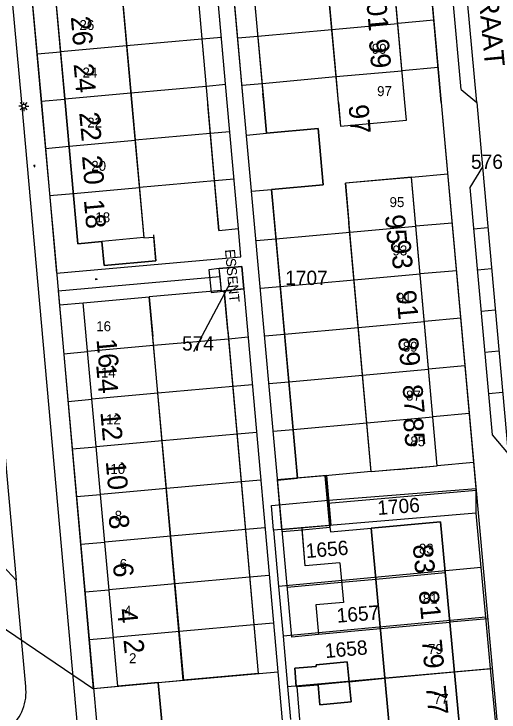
# Model space of a CAD drawing. Extents: x 148816 to 151297, y 399515 to 402500.
# Drawn here: x 150244.9 to 150305.8, y 401423.4 to 401511.1 of the extents above; entities that cross this region are included whole.
import ezdxf

# ---------------------------------------------------------------- set-up
doc = ezdxf.new("R2010")
doc.units = 0
for name, color, linetype in [('B01 Hoofdgebouw  [D] Norm', 7, 'Continuous'), ('B01 Hoofdgebouw  [T] Norm', 7, 'Continuous'), ('B01 hoofgebouw', 7, 'Continuous'), ('B02 Bijgebouw  [D] Norm', 7, 'Continuous'), ('B07 Tussenmuur  [D] Norm', 7, 'Continuous'), ('G01 perceelsgrens', 7, 'Continuous'), ('S02 Open verharding  Norm', 7, 'Continuous'), ('S05 Water  Norm', 7, 'Continuous'), ('T04 Haag heg  [D] Gem', 7, 'Continuous'), ('V00 Kant verharding algemeen  [T] Norm', 7, 'Continuous'), ('V00 Kant verharding algemeen secundair  [D] Gem', 7, 'Continuous'), ('V00 Kant verharding algemeen secundair  [T] Norm', 7, 'Continuous'), ('Z01 perceelnummer', 7, 'Continuous'), ('Z02 huisnummer', 7, 'Continuous'), ('Z02 Huisnummer  [Tekst] Norm', 7, 'Continuous'), ('Z06 straatnaam', 7, 'Continuous'), ('Z19 Overige Tekst  [Tekst] Gem', 7, 'Continuous')]:
    doc.layers.add(name, color=color, linetype=linetype)

msp = doc.modelspace()

# ---------------------------------------------------------------- linework, layer by layer
at = {"layer": 'B01 Hoofdgebouw  [D] Norm'}
msp.add_line((150261.191, 401482.997), (150262.436, 401483.111), dxfattribs=at)
at = {"layer": 'B01 Hoofdgebouw  [T] Norm'}
for p, q in [((150285.64, 401500), (150282.638, 401533.221)), ((150294, 401500), (150290.93, 401533.97)), ((150266.36, 401531.92), (150269.196, 401500)), ((150271.68, 401500), (150268.84, 401532.14)), ((150273.74, 401500), (150270.85, 401532.05)), ((150273.34, 401532.27), (150276.27, 401500)), ((150256.861, 401531.159), (150259.658, 401500)), ((150248.57, 401530.41), (150251.3, 401500)), ((150251.3, 401500), (150252.9, 401482.25)), ((150259.658, 401500), (150261.191, 401482.997)), ((150273.08, 401484.17), (150271.68, 401500)), ((150279.79, 401432.86), (150273.74, 401500)), ((150276.27, 401500), (150276.62, 401496.15)), ((150285.64, 401500), (150285.9, 401497.03)), ((150294.2, 401497.78), (150294, 401500)), ((150270.62, 401483.95), (150269.22, 401499.78)), ((150285.9, 401497.03), (150294.2, 401497.78)), ((150276.62, 401496.15), (150283.1, 401496.73)), ((150283.1, 401496.73), (150283.74, 401489.68)), ((150294.83, 401490.61), (150286.53, 401489.87)), ((150298.07, 401454.37), (150294.83, 401490.61)), ((150283.74, 401489.68), (150277.24, 401489.09)), ((150289.769, 401453.637), (150286.53, 401489.87)), ((150277.24, 401489.09), (150280.51, 401452.803)), ((150270.62, 401483.95), (150273.08, 401484.17)), ((150252.9, 401482.25), (150255.92, 401482.54)), ((150255.92, 401482.54), (150256.21, 401479.54)), ((150262.71, 401480.13), (150262.436, 401483.111)), ((150256.21, 401479.54), (150262.71, 401480.13)), ((150270.68, 401479.14), (150273.53, 401479.4)), ((150270.94, 401476.3), (150270.68, 401479.14)), ((150273.53, 401479.4), (150278.58, 401422.38)), ((150271.31, 401476.34), (150270.94, 401476.3)), ((150271.31, 401476.34), (150275.567, 401428.272)), ((150253.57, 401474.86), (150261.88, 401475.59)), ((150266.22, 401427.41), (150261.88, 401475.59)), ((150257.91, 401426.68), (150253.57, 401474.86)), ((150289.769, 401453.637), (150298.07, 401454.37)), ((150283.987, 401453.114), (150284.583, 401446.667)), ((150289.75, 401446.54), (150298.48, 401447.35)), ((150298.48, 401447.35), (150300.83, 401422.1)), ((150292.08, 401421.33), (150289.75, 401446.54)), ((150285.83, 401442.18), (150286.28, 401437.2)), ((150286.28, 401437.2), (150282.79, 401436.89)), ((150282.79, 401436.89), (150283.13, 401433.16)), ((150283.13, 401433.16), (150279.79, 401432.86)), ((150282.84, 401429.37), (150286.76, 401429.75)), ((150286.76, 401429.75), (150287.25, 401424.71)), ((150280.15, 401428.93), (150282.86, 401429.16)), ((150280.34, 401426.63), (150280.15, 401428.93)), ((150282.86, 401429.16), (150282.84, 401429.37)), ((150263.01, 401427.16), (150257.91, 401426.68)), ((150263.58, 401420.96), (150263.01, 401427.16)), ((150283.1, 401426.86), (150280.34, 401426.63)), ((150283.31, 401424.33), (150283.1, 401426.86)), ((150287.25, 401424.71), (150283.31, 401424.33))]:
    msp.add_line(p, q, dxfattribs=at)
at = {"layer": 'B01 hoofgebouw'}
for points in [[(150285.95, 401533.521), (150282.634, 401533.221), (150285.454, 401502.01)], [(150293.999, 401500), (150290.93, 401533.971), (150285.95, 401533.521)], [(150271.681, 401500), (150268.84, 401532.141), (150266.36, 401531.921), (150266.8, 401526.941)], [(150273.739, 401500), (150270.85, 401532.051), (150273.34, 401532.271), (150273.79, 401527.301)], [(150251.304, 401500), (150248.57, 401530.411), (150253.55, 401530.861)], [(150253.55, 401530.861), (150256.875, 401531.161), (150259.677, 401500)], [(150273.79, 401527.301), (150276.17, 401501.131)], [(150266.8, 401526.941), (150269.196, 401500)], [(150285.454, 401502.01), (150285.636, 401500)], [(150276.272, 401500), (150276.17, 401501.131)], [(150262.41, 401483.4), (150262.71, 401480.13), (150256.21, 401479.54), (150255.92, 401482.54), (150252.9, 401482.25), (150251.304, 401500)], [(150259.677, 401500), (150261.201, 401483.047), (150255.92, 401482.54)], [(150269.196, 401500), (150270.18, 401488.93)], [(150270.18, 401488.93), (150270.62, 401483.95), (150273.08, 401484.17), (150271.681, 401500)], [(150285.83, 401442.18), (150286.28, 401437.2), (150282.79, 401436.89), (150283.13, 401433.16), (150279.79, 401432.86), (150273.739, 401500)], [(150277.69, 401484.11), (150277.24, 401489.09), (150283.74, 401489.68), (150283.1, 401496.73), (150276.62, 401496.15), (150276.272, 401500)], [(150285.636, 401500), (150285.904, 401497.03), (150294.2, 401497.78), (150293.999, 401500)], [(150293.086, 401453.925), (150298.067, 401454.37), (150294.834, 401490.614), (150286.533, 401489.873), (150286.977, 401484.893)], [(150280.51, 401452.803), (150277.69, 401484.11)], [(150293.086, 401453.925), (150289.756, 401453.631), (150286.977, 401484.893)], [(150271.75, 401471.36), (150271.31, 401476.34), (150270.94, 401476.3), (150270.771, 401478.141), (150270.68, 401479.14), (150273.53, 401479.4), (150278.58, 401422.38), (150263.58, 401420.96), (150263.01, 401427.16), (150257.91, 401426.68), (150253.57, 401474.86), (150261.88, 401475.59), (150262.32, 401470.61)], [(150273.777, 401476.607), (150271.31, 401476.34)], [(150271.75, 401471.36), (150275.567, 401428.272), (150266.135, 401427.437)], [(150263.01, 401427.16), (150266.133, 401427.454), (150262.32, 401470.61)], [(150284.138, 401453.135), (150277.952, 401452.589), (150278.502, 401446.363), (150284.698, 401446.909)], [(150284.138, 401453.135), (150284.698, 401446.909)], [(150292.08, 401421.33), (150300.83, 401422.1), (150298.48, 401447.35), (150289.75, 401446.54), (150292.08, 401421.33)], [(150285.83, 401442.18), (150281.488, 401441.794), (150281.074, 401446.59)], [(150286.76, 401429.75), (150282.84, 401429.37), (150282.86, 401429.16), (150280.15, 401428.93), (150280.34, 401426.63), (150280.47, 401426.641), (150283.1, 401426.86), (150283.31, 401424.33), (150287.25, 401424.71), (150286.76, 401429.75)], [(150278.58, 401422.38), (150263.58, 401420.96), (150263.01, 401427.16)]]:
    msp.add_lwpolyline(points, dxfattribs=at)
at = {"layer": 'B02 Bijgebouw  [D] Norm'}
for p, q in [((150274.107, 401495.924), (150276.62, 401496.15)), ((150274.743, 401488.865), (150277.24, 401489.09)), ((150276.966, 401440.6), (150274.495, 401440.381)), ((150277.496, 401434.617), (150275.024, 401434.398)), ((150263.01, 401427.16), (150278.039, 401428.491))]:
    msp.add_line(p, q, dxfattribs=at)
msp.add_lwpolyline([(150285.83, 401442.18), (150281.488, 401441.794), (150281.095, 401446.344), (150284.583, 401446.667), (150283.987, 401453.114), (150280.51, 401452.803)], dxfattribs=at)
at = {"layer": 'B07 Tussenmuur  [D] Norm'}
for p, q in [((150284.807, 401509.193), (150293.099, 401509.942)), ((150284.807, 401509.193), (150293.099, 401509.942)), ((150270.956, 401508.19), (150268.488, 401507.972)), ((150270.956, 401508.19), (150268.488, 401507.972)), ((150273.008, 401508.123), (150275.512, 401508.349)), ((150273.008, 401508.123), (150275.512, 401508.349)), ((150259.03, 401507.132), (150250.739, 401506.383)), ((150259.03, 401507.132), (150250.739, 401506.383)), ((150285.343, 401503.261), (150293.635, 401504.01)), ((150285.343, 401503.261), (150293.635, 401504.01)), ((150271.481, 401502.257), (150269.015, 401502.039)), ((150271.481, 401502.257), (150269.015, 401502.039)), ((150273.542, 401502.191), (150276.051, 401502.417)), ((150273.542, 401502.191), (150276.051, 401502.417)), ((150259.566, 401501.2), (150251.275, 401500.451)), ((150259.566, 401501.2), (150251.275, 401500.451)), ((150272.005, 401496.321), (150269.545, 401496.103)), ((150272.005, 401496.321), (150269.545, 401496.103)), ((150251.811, 401494.519), (150260.102, 401495.268)), ((150251.811, 401494.519), (150260.102, 401495.268)), ((150272.53, 401490.389), (150270.07, 401490.171)), ((150272.53, 401490.389), (150270.07, 401490.171)), ((150252.347, 401488.588), (150260.638, 401489.337)), ((150252.347, 401488.588), (150260.638, 401489.337)), ((150287.079, 401483.721), (150295.379, 401484.463)), ((150287.079, 401483.721), (150295.379, 401484.463)), ((150275.303, 401482.66), (150277.799, 401482.885)), ((150275.303, 401482.66), (150277.799, 401482.885)), ((150287.614, 401477.734), (150295.914, 401478.476)), ((150287.614, 401477.734), (150295.914, 401478.476)), ((150273.782, 401476.559), (150271.31, 401476.34)), ((150273.782, 401476.559), (150271.31, 401476.34)), ((150275.842, 401476.673), (150278.339, 401476.898)), ((150275.842, 401476.673), (150278.339, 401476.898)), ((150288.149, 401471.747), (150296.449, 401472.489)), ((150288.149, 401471.747), (150296.449, 401472.489)), ((150274.317, 401470.518), (150271.845, 401470.299)), ((150274.317, 401470.518), (150271.845, 401470.299)), ((150276.381, 401470.687), (150278.878, 401470.912)), ((150276.381, 401470.687), (150278.878, 401470.912)), ((150262.43, 401469.465), (150254.122, 401468.717)), ((150262.43, 401469.465), (150254.122, 401468.717)), ((150288.684, 401465.76), (150296.984, 401466.502)), ((150288.684, 401465.76), (150296.984, 401466.502)), ((150276.921, 401464.7), (150279.418, 401464.925)), ((150276.921, 401464.7), (150279.418, 401464.925)), ((150274.847, 401464.534), (150272.375, 401464.315)), ((150274.847, 401464.534), (150272.375, 401464.315)), ((150262.969, 401463.482), (150254.661, 401462.734)), ((150262.969, 401463.482), (150254.661, 401462.734)), ((150289.22, 401459.773), (150297.52, 401460.515)), ((150289.22, 401459.773), (150297.52, 401460.515)), ((150277.46, 401458.713), (150279.957, 401458.938)), ((150277.46, 401458.713), (150279.957, 401458.938)), ((150275.377, 401458.55), (150272.905, 401458.331)), ((150275.377, 401458.55), (150272.905, 401458.331)), ((150263.507, 401457.499), (150255.199, 401456.751)), ((150263.507, 401457.499), (150255.199, 401456.751)), ((150275.906, 401452.567), (150273.435, 401452.348)), ((150275.906, 401452.567), (150273.435, 401452.348)), ((150278.013, 401452.578), (150280.51, 401452.803)), ((150278.013, 401452.578), (150280.51, 401452.803)), ((150264.046, 401451.517), (150255.738, 401450.769)), ((150264.046, 401451.517), (150255.738, 401450.769)), ((150276.436, 401446.584), (150273.965, 401446.365)), ((150276.436, 401446.584), (150273.965, 401446.365)), ((150264.585, 401445.534), (150256.277, 401444.786)), ((150264.585, 401445.534), (150256.277, 401444.786)), ((150278.595, 401446.119), (150281.095, 401446.344)), ((150278.595, 401446.119), (150281.095, 401446.344)), ((150290.343, 401440.145), (150299.073, 401440.957)), ((150290.343, 401440.145), (150299.073, 401440.957)), ((150265.123, 401439.551), (150256.815, 401438.803)), ((150265.123, 401439.551), (150256.815, 401438.803)), ((150279.224, 401439.142), (150286.049, 401439.757)), ((150279.224, 401439.142), (150286.049, 401439.757)), ((150290.923, 401433.912), (150299.653, 401434.724)), ((150290.923, 401433.912), (150299.653, 401434.724)), ((150265.662, 401433.569), (150257.354, 401432.821)), ((150265.662, 401433.569), (150257.354, 401432.821)), ((150291.503, 401427.679), (150300.233, 401428.491)), ((150291.503, 401427.679), (150300.233, 401428.491)), ((150287.004, 401427.24), (150283.1, 401426.86)), ((150287.004, 401427.24), (150283.1, 401426.86))]:
    msp.add_line(p, q, dxfattribs=at)
at = {"layer": 'G01 perceelsgrens'}
for points in [[(150298.584, 401500), (150295.406, 401535.397)], [(150248.348, 401500), (150245.557, 401530.769), (150247.501, 401530.965)], [(150254.89, 401426.348), (150250.005, 401481.726), (150248.348, 401500)], [(150302.937, 401451.521), (150298.584, 401500)], [(150273.777, 401476.607), (150273.53, 401479.4), (150270.68, 401479.14), (150269.357, 401478.985), (150269.65, 401476.161), (150273.777, 401476.607)], [(150284.42, 401450.074), (150302.937, 401451.521)], [(150302.959, 401448.426), (150302.937, 401451.521)], [(150277.239, 401449.374), (150284.42, 401450.074)], [(150277.51, 401446.301), (150277.239, 401449.374)], [(150302.959, 401448.426), (150277.51, 401446.301)], [(150303.591, 401441.588), (150302.959, 401448.426)], [(150277.51, 401446.301), (150278.135, 401439.224)], [(150303.591, 401441.588), (150278.135, 401439.224)], [(150304.168, 401435.354), (150303.591, 401441.588)], [(150278.135, 401439.224), (150278.686, 401432.99)], [(150237.8, 401437.931), (150254.89, 401426.348)], [(150304.168, 401435.354), (150278.686, 401432.99)], [(150304.765, 401428.9), (150304.168, 401435.354)], [(150278.686, 401432.99), (150279.246, 401426.656)], [(150279.246, 401426.656), (150304.765, 401428.9)], [(150305.369, 401422.369), (150304.765, 401428.9)], [(150278.58, 401422.38), (150263.624, 401420.945), (150263.048, 401427.126), (150254.89, 401426.348)], [(150279.246, 401426.656), (150279.613, 401422.502)]]:
    msp.add_lwpolyline(points, dxfattribs=at)
at = {"layer": 'S02 Open verharding  Norm'}
for p, q in [((150247.391, 401492.093), (150247.376, 401492.092)), ((150247.386, 401492.158), (150247.406, 401491.929)), ((150247.387, 401492.143), (150247.447, 401492.148)), ((150247.456, 401492.049), (150247.396, 401492.043)), ((150247.445, 401492.163), (150247.466, 401491.934)), ((150247.466, 401492.1), (150247.451, 401492.099)), ((150247.475, 401492), (150247.46, 401491.999)), ((150247.4, 401491.994), (150247.385, 401491.992)), ((150247.405, 401491.944), (150247.465, 401491.949)), ((150255.319, 401477.831), (150255.09, 401477.81)), ((150255.324, 401477.771), (150255.095, 401477.75)), ((150255.105, 401477.812), (150255.11, 401477.752)), ((150255.154, 401477.816), (150255.153, 401477.831)), ((150255.161, 401477.741), (150255.16, 401477.756)), ((150255.21, 401477.761), (150255.204, 401477.821)), ((150255.254, 401477.825), (150255.253, 401477.84)), ((150255.261, 401477.75), (150255.259, 401477.765)), ((150255.304, 401477.83), (150255.309, 401477.77))]:
    msp.add_line(p, q, dxfattribs=at)
at = {"layer": 'S05 Water  Norm'}
for p, q in [((150245.928, 401499.73), (150245.663, 401499.995)), ((150246.105, 401499.803), (150246.105, 401500)), ((150246.282, 401499.73), (150246.547, 401499.995)), ((150245.855, 401499.553), (150245.48, 401499.553)), ((150245.928, 401499.376), (150245.663, 401499.111)), ((150246.105, 401499.303), (150246.105, 401498.928)), ((150246.547, 401499.111), (150246.282, 401499.376)), ((150246.355, 401499.553), (150246.73, 401499.553))]:
    msp.add_line(p, q, dxfattribs=at)
msp.add_circle((150246.105, 401499.553), 0.25, dxfattribs=at)
at = {"layer": 'T04 Haag heg  [D] Gem'}
for p, q in [((150297.651, 401510.35), (150293.099, 401509.942)), ((150275.512, 401508.349), (150284.807, 401509.193)), ((150268.488, 401507.972), (150259.03, 401507.132)), ((150247.775, 401506.119), (150250.739, 401506.383)), ((150298.184, 401504.418), (150293.635, 401504.01)), ((150276.051, 401502.417), (150285.343, 401503.261)), ((150269.015, 401502.039), (150259.566, 401501.2)), ((150248.303, 401500.186), (150251.275, 401500.451)), ((150269.545, 401496.103), (150260.102, 401495.268)), ((150248.833, 401494.253), (150251.811, 401494.519)), ((150299.387, 401491.019), (150294.83, 401490.61)), ((150270.07, 401490.171), (150260.638, 401489.337)), ((150249.362, 401488.322), (150252.347, 401488.588)), ((150299.939, 401484.873), (150295.379, 401484.463)), ((150277.799, 401482.885), (150287.079, 401483.721)), ((150300.477, 401478.886), (150295.914, 401478.476)), ((150278.339, 401476.898), (150287.614, 401477.734)), ((150270.932, 401476.391), (150261.88, 401475.59)), ((150250.586, 401474.594), (150253.57, 401474.86)), ((150301.015, 401472.899), (150296.449, 401472.489)), ((150278.878, 401470.912), (150288.149, 401471.747)), ((150271.845, 401470.299), (150262.43, 401469.465)), ((150251.134, 401468.45), (150254.122, 401468.717)), ((150301.552, 401466.912), (150296.984, 401466.502)), ((150279.418, 401464.925), (150288.684, 401465.76)), ((150272.375, 401464.315), (150262.969, 401463.482)), ((150251.668, 401462.467), (150254.661, 401462.734)), ((150302.09, 401460.926), (150297.52, 401460.515)), ((150279.957, 401458.938), (150289.22, 401459.773)), ((150272.905, 401458.331), (150263.507, 401457.499)), ((150252.202, 401456.484), (150255.199, 401456.751)), ((150302.642, 401454.781), (150298.07, 401454.37)), ((150289.769, 401453.637), (150283.987, 401453.117)), ((150273.435, 401452.348), (150264.046, 401451.517)), ((150302.957, 401451.273), (150284.322, 401449.629)), ((150252.735, 401450.501), (150255.738, 401450.769)), ((150284.583, 401446.667), (150284.637, 401446.075)), ((150284.637, 401446.075), (150289.75, 401446.54)), ((150273.965, 401446.365), (150264.585, 401445.534)), ((150253.269, 401444.518), (150256.277, 401444.786)), ((150274.495, 401440.381), (150265.123, 401439.551)), ((150286.049, 401439.757), (150290.343, 401440.145)), ((150253.803, 401438.534), (150256.815, 401438.803)), ((150304.406, 401435.151), (150299.653, 401434.724)), ((150275.024, 401434.398), (150265.662, 401433.569)), ((150283.126, 401433.201), (150290.923, 401433.912)), ((150254.336, 401432.552), (150257.354, 401432.821)), ((150300.233, 401428.491), (150304.966, 401428.916)), ((150287.004, 401427.242), (150291.503, 401427.679)), ((150254.884, 401426.41), (150257.91, 401426.68))]:
    msp.add_line(p, q, dxfattribs=at)
at = {"layer": 'V00 Kant verharding algemeen  [T] Norm'}
for p, q in [((150298.58, 401500), (150292.98, 401562.41)), ((150301.075, 401501.641), (150298.471, 401530.687)), ((150245.85, 401500), (150243.12, 401530.4)), ((150245.64, 401530.08), (150248.32, 401500)), ((150301.075, 401501.641), (150303.03, 401500)), ((150252.96, 401420.72), (150245.85, 401500)), ((150303.03, 401500), (150303.754, 401491.926)), ((150303.754, 401491.926), (150302.18, 401489.32)), ((150302.18, 401489.32), (150304.962, 401458.279)), ((150250.44, 401476.34), (150270.76, 401478.14)), ((150250.431, 401476.339), (150255.39, 401420.74)), ((150304.962, 401458.279), (150306.984, 401455.883)), ((150242.94, 401442.353), (150245.16, 401439.987)), ((150246.35, 401426.66), (150245.161, 401439.987)), ((150280.853, 401422.011), (150280.47, 401426.641))]:
    msp.add_line(p, q, dxfattribs=at)
for points in [[(150248.32, 401500), (150250.23, 401478.589), (150273.393, 401480.632), (150273.08, 401484.17)], [(150298.58, 401500), (150305.71, 401420.63), (150287.624, 401418.998)]]:
    msp.add_lwpolyline(points, dxfattribs=at)
msp.add_arc((150240.537, 401425.925), 5.86, 253.37224, 7.2101, dxfattribs=at)
at = {"layer": 'V00 Kant verharding algemeen secundair  [D] Gem'}
for p, q in [((150302.643, 401484.151), (150304.436, 401484.311)), ((150303.107, 401478.981), (150304.9, 401479.142)), ((150303.57, 401473.812), (150305.363, 401473.973)), ((150304.033, 401468.643), (150305.826, 401468.804)), ((150304.496, 401463.474), (150306.289, 401463.634))]:
    msp.add_line(p, q, dxfattribs=at)
at = {"layer": 'V00 Kant verharding algemeen secundair  [T] Norm'}
for p, q in [((150303.03, 401500), (150300.054, 401533.188)), ((150303.754, 401491.926), (150306.984, 401455.883)), ((150243.318, 401460.625), (150245.161, 401439.987))]:
    msp.add_line(p, q, dxfattribs=at)
at = {"layer": 'Z01 perceelnummer'}
msp.add_lwpolyline([(150267.49, 401468.75), (150272.135, 401477.485)], dxfattribs=at)

# ---------------------------------------------------------------- texts
for s, p in [('576', (150302.304, 401491.676)), ('1707', (150278.95, 401477.088)), ('574', (150265.995, 401468.85))]:
    msp.add_text(s, height=1.8, dxfattribs=at).set_placement(p)
for s, rotation, p in [('1706', 4.32796, (150290.602, 401448.186)), ('1656', 4.64936, (150281.617, 401442.777)), ('1657', 4.59221, (150285.497, 401434.652)), ('1658', 5.24129, (150284.037, 401430.208))]:
    msp.add_text(s, height=1.8, rotation=rotation, dxfattribs=at).set_placement(p)
at = {"layer": 'Z02 huisnummer'}
for s, rotation, p in [('101', 275.16331, (150288.999, 401514.442)), ('26', 275.10624, (150252.011, 401510.767)), ('99', 275.16331, (150289.467, 401507.905)), ('24', 275.10624, (150252.368, 401504.849)), ('97', 274.99208, (150286.923, 401499.668)), ('22', 275.10624, (150253.073, 401498.737)), ('20', 275.10624, (150253.42, 401493.281)), ('18', 275.16331, (150253.657, 401487.766)), ('95', 275.10624, (150291.491, 401485.84)), ('93', 275.10624, (150292.196, 401482.671)), ('91', 275.10624, (150292.892, 401476.35)), ('16', 275.16331, (150255.239, 401470.258)), ('89', 275.10624, (150293.144, 401470.465)), ('14', 275.10624, (150255.192, 401467.074)), ('87', 275.10624, (150293.687, 401464.498)), ('12', 275.10624, (150255.734, 401461.107)), ('85', 275.10624, (150293.771, 401460.331)), ('10', 275.10624, (150256.405, 401454.937)), ('8', 275.10624, (150256.761, 401448.163)), ('83', 275.33444, (150294.987, 401444.417)), ('6', 275.10624, (150257.299, 401442.103)), ('81', 275.27741, (150295.737, 401438.641)), ('4', 275.10624, (150257.845, 401436.364)), ('2', 275.16331, (150258.639, 401432.509)), ('79', 275.27741, (150296.123, 401432.486)), ('77', 275.33444, (150296.638, 401426.677))]:
    msp.add_text(s, height=2.5, rotation=rotation, dxfattribs=at).set_placement(p)
at = {"layer": 'Z02 Huisnummer  [Tekst] Norm'}
for s, p in [('26', (150253.11, 401509.121)), ('99', (150289.846, 401506.136)), ('24', (150253.489, 401503.151)), ('97', (150290.508, 401500.818)), ('22', (150254.08, 401496.865)), ('20', (150254.592, 401491.428)), ('95', (150292.076, 401486.875)), ('18', (150255.105, 401484.965)), ('93', (150292.448, 401480.801)), ('91', (150292.99, 401474.857)), ('16', (150255.214, 401471.28)), ('89', (150293.736, 401468.712)), ('14', (150255.813, 401465.463)), ('87', (150294.142, 401462.567)), ('12', (150256.446, 401459.585)), ('85', (150294.685, 401456.823)), ('10', (150256.988, 401453.351)), ('8', (150257.531, 401447.474)), ('83', (150295.759, 401443.33)), ('6', (150258.163, 401441.418)), ('81', (150296.257, 401437.053)), ('4', (150258.706, 401435.54)), ('79', (150296.915, 401430.727)), ('2', (150259.338, 401429.573)), ('77', (150297.629, 401424.455))]:
    msp.add_text(s, height=1.25, dxfattribs=at).set_placement(p)
at = {"layer": 'Z06 straatnaam'}
msp.add_text('V. RANDERODESTRAAT', height=2.5, rotation=275.27741, dxfattribs=at).set_placement((150300.529, 401542.901))
at = {"layer": 'Z19 Overige Tekst  [Tekst] Gem'}
msp.add_text('ESSENT', height=1.25, rotation=275.23081, dxfattribs=at).set_placement((150271.388, 401481.519))

doc.saveas('drawing.dxf')
